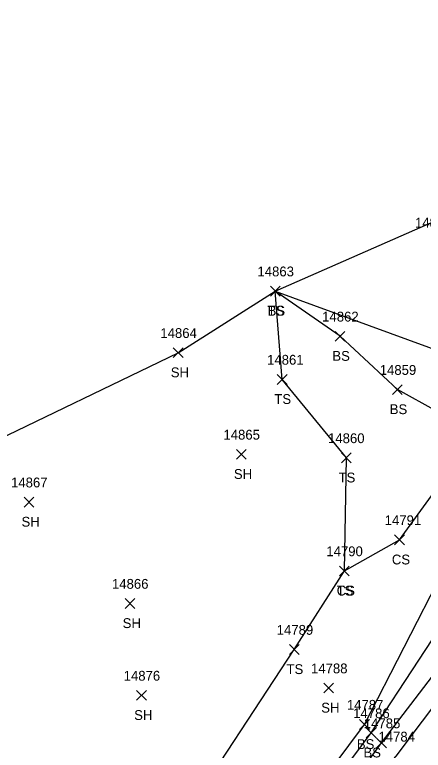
# Model space of a CAD drawing. Extents: x 1439173 to 1457902, y 641926 to 659889.
# Drawn here: x 1446538.4 to 1446621.7, y 653209.5 to 653359.3 of the extents above; entities that cross this region are included whole.
import ezdxf

# ---------------------------------------------------------------- set-up
doc = ezdxf.new("R2010")
doc.units = 0
for name, color, linetype in [('L_A', 7, 'Continuous'), ('L_I', 7, 'Continuous'), ('L_TIC', 7, 'Continuous'), ('LELB', 7, 'Continuous'), ('LSOGP', 7, 'Continuous'), ('P_I', 7, 'Continuous'), ('PEU', 7, 'Continuous')]:
    doc.layers.add(name, color=color, linetype=linetype)

msp = doc.modelspace()

# ---------------------------------------------------------------- linework, layer by layer
at = {"layer": 'L_TIC'}
for points in [[(1446590.51, 653302.03), (1446592.51, 653304.03)], [(1446592.51, 653302.03), (1446590.51, 653304.03)], [(1446590.51, 653302.03), (1446592.51, 653304.03)], [(1446592.51, 653302.03), (1446590.51, 653304.03)], [(1446603.7, 653292.83), (1446605.7, 653294.83)], [(1446605.7, 653292.83), (1446603.7, 653294.83)], [(1446570.73, 653289.48), (1446572.73, 653291.48)], [(1446572.73, 653289.48), (1446570.73, 653291.48)], [(1446591.91, 653284.04), (1446593.91, 653286.04)], [(1446593.91, 653284.04), (1446591.91, 653286.04)], [(1446615.39, 653281.97), (1446617.39, 653283.97)], [(1446617.39, 653281.97), (1446615.39, 653283.97)], [(1446583.59, 653268.78), (1446585.59, 653270.78)], [(1446585.59, 653268.78), (1446583.59, 653270.78)], [(1446604.99, 653268.06), (1446606.99, 653270.06)], [(1446606.99, 653268.06), (1446604.99, 653270.06)], [(1446540.32, 653259.05), (1446542.32, 653261.05)], [(1446542.32, 653259.05), (1446540.32, 653261.05)], [(1446615.82, 653251.36), (1446617.82, 653253.36)], [(1446617.82, 653251.36), (1446615.82, 653253.36)], [(1446604.59, 653245.03), (1446606.59, 653247.03)], [(1446606.59, 653245.03), (1446604.59, 653247.03)], [(1446604.59, 653245.03), (1446606.59, 653247.03)], [(1446606.59, 653245.03), (1446604.59, 653247.03)], [(1446560.93, 653238.4), (1446562.93, 653240.4)], [(1446562.93, 653238.4), (1446560.93, 653240.4)], [(1446594.39, 653229.03), (1446596.39, 653231.03)], [(1446596.39, 653229.03), (1446594.39, 653231.03)], [(1446601.38, 653221.18), (1446603.38, 653223.18)], [(1446603.38, 653221.18), (1446601.38, 653223.18)], [(1446563.27, 653219.68), (1446565.27, 653221.68)], [(1446565.27, 653219.68), (1446563.27, 653221.68)], [(1446608.69, 653213.76), (1446610.69, 653215.76)], [(1446610.69, 653213.76), (1446608.69, 653215.76)], [(1446610.03, 653212.05), (1446612.03, 653214.05)], [(1446612.03, 653212.05), (1446610.03, 653214.05)], [(1446612.14, 653210), (1446614.14, 653212)], [(1446614.14, 653210), (1446612.14, 653212)]]:
    msp.add_lwpolyline(points, dxfattribs=at)
at = {"layer": 'LELB'}
for points in [[(1446605.59, 653246.03), (1446616.82, 653252.36), (1446632.55, 653274.04), (1446661.82, 653299.23), (1446667.78, 653304.29), (1446679.52, 653321.72), (1446696.74, 653353.59)], [(1446495.65, 653120.04), (1446514.26, 653123.7), (1446531.38, 653134.27), (1446555.53, 653151.11), (1446583.95, 653180.29), (1446609.69, 653214.76), (1446625.88, 653246.26), (1446638.3, 653269.79), (1446645.99, 653279.74), (1446664.98, 653295.61), (1446687.71, 653316.72), (1446708.75, 653345.43)], [(1446497.34, 653115.61), (1446515.47, 653121.3), (1446532.93, 653131.77), (1446556.85, 653149.04), (1446585.43, 653178.65), (1446611.03, 653213.05), (1446630.49, 653242.65), (1446642.36, 653266.49), (1446649.45, 653274.44), (1446651.41, 653277.48), (1446667.7, 653292.14), (1446688.89, 653315.97), (1446710.08, 653344.69)], [(1446588.01, 653176.19), (1446613.14, 653211), (1446634.79, 653239.36), (1446645.22, 653254.93), (1446647.46, 653262.39), (1446653.61, 653272.21), (1446670.07, 653288.88), (1446692.04, 653313.11), (1446714.52, 653342.56)], [(1446632.55, 653274.04), (1446616.39, 653282.97), (1446604.7, 653293.83), (1446591.51, 653303.03), (1446641.11, 653324.83), (1446657.53, 653310.76), (1446661.82, 653299.23)], [(1446476.16, 653124.23), (1446493.37, 653131.64), (1446511.38, 653135.2), (1446525.36, 653145.71), (1446544.63, 653164.71), (1446572.19, 653194.74), (1446595.39, 653230.03), (1446605.59, 653246.03), (1446605.99, 653269.06), (1446592.91, 653285.04), (1446591.51, 653303.03), (1446641.89, 653284.65)]]:
    msp.add_lwpolyline(points, dxfattribs=at)
at = {"layer": 'LSOGP'}
msp.add_lwpolyline([(1446531.14, 653270.93), (1446571.73, 653290.48), (1446591.51, 653303.03), (1446641.11, 653324.82), (1446654.61, 653342.04), (1446670.15, 653359.32), (1446688.17, 653355.69), (1446696.75, 653353.58), (1446703.88, 653349.14), (1446708.76, 653345.43), (1446710.08, 653344.68), (1446714.52, 653342.55), (1446717.67, 653340.78), (1446728.32, 653339.5), (1446736, 653333.95), (1446739.74, 653330.48), (1446743.4, 653326.53), (1446746.59, 653324), (1446745.98, 653280.21), (1446730.27, 653228.27), (1446721.35, 653200.02)], dxfattribs=at)
at = {"layer": 'PEU'}
msp.add_lwpolyline([(1446480.03, 653101.95), (1446484.56, 653104.12), (1446500.3, 653111.25), (1446516.87, 653117.85), (1446534.59, 653128.53), (1446558.22, 653146.77), (1446588.01, 653176.19), (1446616.12, 653208.28), (1446637.79, 653237.1), (1446654.61, 653258.96), (1446660.38, 653266.66), (1446674.7, 653285.37), (1446694.35, 653311.24), (1446717.67, 653340.78)], dxfattribs=at)

# ---------------------------------------------------------------- texts
at = {"layer": 'L_A'}
for s, p in [('TS', (1446589.92, 653298.03)), ('BS', (1446589.95, 653298.03)), ('BS', (1446603.14, 653288.83)), ('SH', (1446570.22, 653285.48)), ('TS', (1446591.32, 653280.04)), ('BS', (1446614.83, 653277.97)), ('SH', (1446583.08, 653264.78)), ('TS', (1446604.4, 653264.06)), ('SH', (1446539.81, 653255.05)), ('CS', (1446615.26, 653247.36)), ('TS', (1446604, 653241.03)), ('CS', (1446604.03, 653241.03)), ('SH', (1446560.42, 653234.4)), ('TS', (1446593.8, 653225.03)), ('SH', (1446600.87, 653217.18)), ('SH', (1446562.76, 653215.68)), ('BS', (1446608.13, 653209.76)), ('BS', (1446609.47, 653208.05))]:
    msp.add_text(s, height=2, dxfattribs=at).set_placement(p)
at = {"layer": 'L_I'}
for s, p in [('14886', (1446619.97, 653315.96)), ('14863', (1446587.88, 653306.03)), ('14863', (1446587.88, 653306.03)), ('14862', (1446601.06, 653296.83)), ('14864', (1446568.1, 653293.48)), ('14861', (1446589.84, 653288.04)), ('14859', (1446612.79, 653285.97)), ('14865', (1446580.95, 653272.78)), ('14860', (1446602.26, 653272.06)), ('14867', (1446537.68, 653263.05)), ('14791', (1446613.8, 653255.36)), ('14790', (1446601.91, 653249.03)), ('14790', (1446601.91, 653249.03)), ('14866', (1446558.24, 653242.4)), ('14789', (1446591.8, 653233.03)), ('14788', (1446598.79, 653225.18)), ('14876', (1446560.62, 653223.68)), ('14787', (1446606.1, 653217.76)), ('14786', (1446607.38, 653216.05)), ('14785', (1446609.55, 653214))]:
    msp.add_text(s, height=2, dxfattribs=at).set_placement(p)
at = {"layer": 'P_I'}
msp.add_text('14784', height=2, dxfattribs=at).set_placement((1446612.53, 653211.28))

doc.saveas('drawing.dxf')
